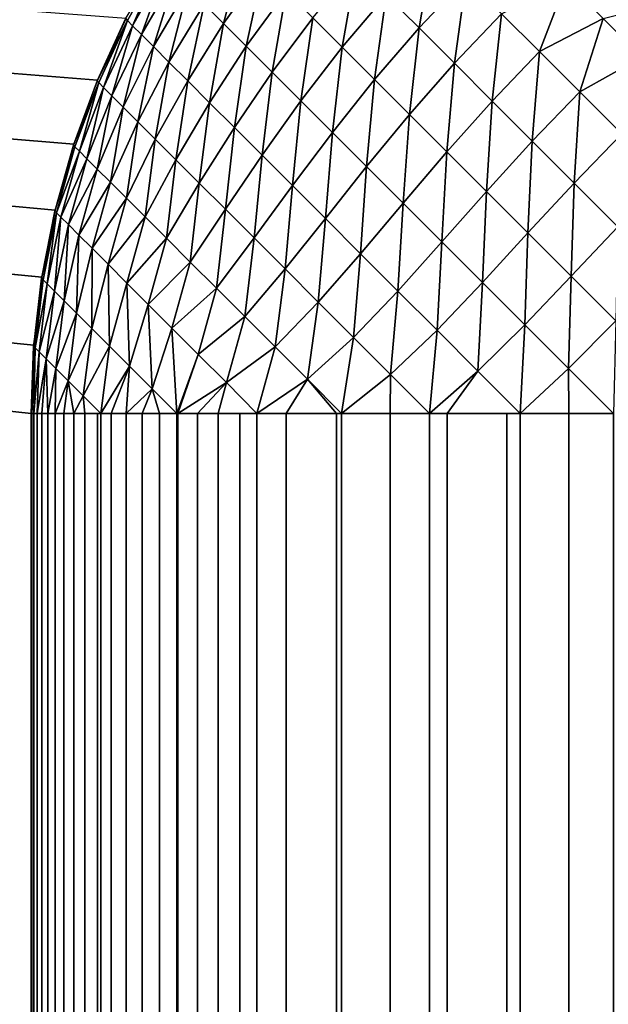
# Model space of a CAD drawing. Extents: x -226 to 226, y -900 to 900.
# Tile 597 of 656: x -43.53 to -41.98, y 875.14 to 877.74. Entities that reach past the tile are written whole.
import ezdxf

# ---------------------------------------------------------------- set-up
doc = ezdxf.new("R2010")
doc.units = 0
doc.header["$LTSCALE"] = 65.185185
for name, color, linetype in [('283', 7, 'CONTINUOUS'), ('292', 7, 'CONTINUOUS'), ('3', 7, 'CONTINUOUS'), ('309', 7, 'CONTINUOUS'), ('316', 7, 'CONTINUOUS'), ('34', 7, 'CONTINUOUS')]:
    doc.layers.add(name, color=color, linetype=linetype)

msp = doc.modelspace()

# ---------------------------------------------------------------- linework, layer by layer
at = {"layer": '283', "color": 7, "linetype": 'CONTINUOUS'}
for points in [[(-43.5, -876.7), (-43.5, 876.7), (-43.5, -876.7, -22.7), (-43.5, -876.7)], [(-43.5, -876.7, -22.7), (-43.5, 876.7), (-43.5, 0, -22.7), (-43.5, -876.7, -22.7)], [(-43.5, 0, -22.7), (-43.5, 876.7), (-43.5, 876.7, -22.7), (-43.5, 0, -22.7)]]:
    msp.add_3dface(points, dxfattribs=at)
at = {"layer": '292', "color": 7, "linetype": 'CONTINUOUS'}
for points in [[(-43.3249, 877.5802), (-43.2493, 877.7442), (-43.3249, 877.5802, -22.7), (-43.3249, 877.5802)], [(-43.3249, 877.5802, -22.7), (-43.2493, 877.7442), (-43.2504, 877.7421, -22.7), (-43.3249, 877.5802, -22.7)], [(-43.3874, 877.4107), (-43.3249, 877.5802), (-43.3874, 877.4107, -22.7), (-43.3874, 877.4107)], [(-43.3874, 877.4107, -22.7), (-43.3249, 877.5802), (-43.3259, 877.5778, -22.7), (-43.3874, 877.4107, -22.7)], [(-43.3259, 877.5778, -22.7), (-43.3249, 877.5802), (-43.3249, 877.5802, -22.7), (-43.3259, 877.5778, -22.7)], [(-43.4365, 877.2369), (-43.3874, 877.4107), (-43.4365, 877.2369, -22.7), (-43.4365, 877.2369)], [(-43.4365, 877.2369, -22.7), (-43.3874, 877.4107), (-43.3883, 877.4082, -22.7), (-43.4365, 877.2369, -22.7)], [(-43.3883, 877.4082, -22.7), (-43.3874, 877.4107), (-43.3874, 877.4107, -22.7), (-43.3883, 877.4082, -22.7)], [(-43.4717, 877.0598), (-43.4365, 877.2369), (-43.4717, 877.0598, -22.7), (-43.4717, 877.0598)], [(-43.4717, 877.0598, -22.7), (-43.4365, 877.2369), (-43.4371, 877.2341, -22.7), (-43.4717, 877.0598, -22.7)], [(-43.4371, 877.2341, -22.7), (-43.4365, 877.2369), (-43.4365, 877.2369, -22.7), (-43.4371, 877.2341, -22.7)], [(-43.4929, 876.8805), (-43.4717, 877.0598), (-43.4929, 876.8805, -22.7), (-43.4929, 876.8805)], [(-43.4929, 876.8805, -22.7), (-43.4717, 877.0598), (-43.4722, 877.0568, -22.7), (-43.4929, 876.8805, -22.7)], [(-43.4722, 877.0568, -22.7), (-43.4717, 877.0598), (-43.4717, 877.0598, -22.7), (-43.4722, 877.0568, -22.7)], [(-43.5, 876.7), (-43.4929, 876.8805), (-43.5, 876.7, -22.7), (-43.5, 876.7)], [(-43.5, 876.7, -22.7), (-43.4929, 876.8805), (-43.4932, 876.8772, -22.7), (-43.5, 876.7, -22.7)], [(-43.4932, 876.8772, -22.7), (-43.4929, 876.8805), (-43.4929, 876.8805, -22.7), (-43.4932, 876.8772, -22.7)]]:
    msp.add_3dface(points, dxfattribs=at)
at = {"layer": '3', "color": 7, "linetype": 'CONTINUOUS'}
for points in [[(-74.25, -880), (-74.25, 880), (-43.5, -876.7), (-74.25, -880)], [(-43.5, -876.7), (-74.25, 880), (-43.5, 876.7), (-43.5, -876.7)], [(-43.5, 876.7), (-74.25, 880), (-43.4929, 876.8805), (-43.5, 876.7)], [(-43.4929, 876.8805), (-74.25, 880), (-43.4717, 877.0598), (-43.4929, 876.8805)], [(-43.4717, 877.0598), (-74.25, 880), (-43.4365, 877.2369), (-43.4717, 877.0598)], [(-43.4365, 877.2369), (-74.25, 880), (-43.3874, 877.4107), (-43.4365, 877.2369)], [(-43.3874, 877.4107), (-74.25, 880), (-43.3249, 877.5802), (-43.3874, 877.4107)], [(-43.3249, 877.5802), (-74.25, 880), (-43.2493, 877.7442), (-43.3249, 877.5802)]]:
    msp.add_3dface(points, dxfattribs=at)
at = {"layer": '309', "color": 7, "linetype": 'CONTINUOUS'}
for points in [[(-43.4982, 876.7, -22.7903), (-43.4929, 876.7, -22.8805), (-43.5, 0, -22.7), (-43.4982, 876.7, -22.7903)], [(-43.5, 0, -22.7), (-43.5, 876.7, -22.7), (-43.4982, 876.7, -22.7903), (-43.5, 0, -22.7)], [(-43.4136, 876.7, -23.3243), (-43.4136, -876.7, -23.3243), (-43.5, 0, -22.7), (-43.4136, 876.7, -23.3243)], [(-43.4365, 876.7, -23.2369), (-43.4136, 876.7, -23.3243), (-43.5, 0, -22.7), (-43.4365, 876.7, -23.2369)], [(-43.4558, 876.7, -23.1487), (-43.4365, 876.7, -23.2369), (-43.5, 0, -22.7), (-43.4558, 876.7, -23.1487)], [(-43.4717, 876.7, -23.0598), (-43.4558, 876.7, -23.1487), (-43.5, 0, -22.7), (-43.4717, 876.7, -23.0598)], [(-43.4841, 876.7, -22.9703), (-43.4717, 876.7, -23.0598), (-43.5, 0, -22.7), (-43.4841, 876.7, -22.9703)], [(-43.4929, 876.7, -22.8805), (-43.4841, 876.7, -22.9703), (-43.5, 0, -22.7), (-43.4929, 876.7, -22.8805)], [(-43.4136, 876.7, -23.3243), (-43.3874, 876.7, -23.4107), (-43.4136, -876.7, -23.3243), (-43.4136, 876.7, -23.3243)], [(-43.4136, -876.7, -23.3243), (-43.3874, 876.7, -23.4107), (-43.3874, -876.7, -23.4107), (-43.4136, -876.7, -23.3243)], [(-43.3874, 876.7, -23.4107), (-43.3578, 876.7, -23.4961), (-43.3874, -876.7, -23.4107), (-43.3874, 876.7, -23.4107)], [(-43.3874, -876.7, -23.4107), (-43.3578, 876.7, -23.4961), (-43.3578, -876.7, -23.4961), (-43.3874, -876.7, -23.4107)], [(-43.3578, 876.7, -23.4961), (-43.3249, 876.7, -23.5802), (-43.3578, -876.7, -23.4961), (-43.3578, 876.7, -23.4961)], [(-43.3578, -876.7, -23.4961), (-43.3249, 876.7, -23.5802), (-43.3249, -876.7, -23.5802), (-43.3578, -876.7, -23.4961)], [(-43.3249, 876.7, -23.5802), (-43.3162, 876.7, -23.6009), (-43.3249, -876.7, -23.5802), (-43.3249, 876.7, -23.5802)], [(-43.3249, -876.7, -23.5802), (-43.3162, 876.7, -23.6009), (-43.3128, -876.7, -23.609), (-43.3249, -876.7, -23.5802)], [(-43.3162, 876.7, -23.6009), (-43.2887, 876.7, -23.6629), (-43.3128, -876.7, -23.609), (-43.3162, 876.7, -23.6009)], [(-43.3128, -876.7, -23.609), (-43.2887, 876.7, -23.6629), (-43.2887, -876.7, -23.6629), (-43.3128, -876.7, -23.609)], [(-43.2887, 876.7, -23.6629), (-43.2493, 876.7, -23.7442), (-43.2887, -876.7, -23.6629), (-43.2887, 876.7, -23.6629)], [(-43.2887, -876.7, -23.6629), (-43.2493, 876.7, -23.7442), (-43.2493, -876.7, -23.7442), (-43.2887, -876.7, -23.6629)], [(-43.2493, 876.7, -23.7442), (-43.2067, 876.7, -23.8238), (-43.2493, -876.7, -23.7442), (-43.2493, 876.7, -23.7442)], [(-43.2493, -876.7, -23.7442), (-43.2067, 876.7, -23.8238), (-43.2067, -876.7, -23.8238), (-43.2493, -876.7, -23.7442)], [(-43.2067, 876.7, -23.8238), (-43.1611, 876.7, -23.9017), (-43.2067, -876.7, -23.8238), (-43.2067, 876.7, -23.8238)], [(-43.2067, -876.7, -23.8238), (-43.1611, 876.7, -23.9017), (-43.1611, -876.7, -23.9017), (-43.2067, -876.7, -23.8238)], [(-43.1155, 876.7, -23.9732), (-43.1124, 876.7, -23.9778), (-43.1611, -876.7, -23.9017), (-43.1155, 876.7, -23.9732)], [(-43.1611, -876.7, -23.9017), (-43.1124, 876.7, -23.9778), (-43.1124, -876.7, -23.9778), (-43.1611, -876.7, -23.9017)], [(-43.1611, 876.7, -23.9017), (-43.1155, 876.7, -23.9732), (-43.1611, -876.7, -23.9017), (-43.1611, 876.7, -23.9017)], [(-43.1124, 876.7, -23.9778), (-43.0607, 876.7, -24.0519), (-43.1124, -876.7, -23.9778), (-43.1124, 876.7, -23.9778)], [(-43.1124, -876.7, -23.9778), (-43.0607, 876.7, -24.0519), (-43.0607, -876.7, -24.0519), (-43.1124, -876.7, -23.9778)], [(-43.0607, 876.7, -24.0519), (-43.0062, 876.7, -24.1239), (-43.0607, -876.7, -24.0519), (-43.0607, 876.7, -24.0519)], [(-43.0607, -876.7, -24.0519), (-43.0062, 876.7, -24.1239), (-43.0062, -876.7, -24.1239), (-43.0607, -876.7, -24.0519)], [(-43.0062, 876.7, -24.1239), (-42.9489, 876.7, -24.1937), (-43.0062, -876.7, -24.1239), (-43.0062, 876.7, -24.1239)], [(-43.0062, -876.7, -24.1239), (-42.9489, 876.7, -24.1937), (-42.9489, -876.7, -24.1937), (-43.0062, -876.7, -24.1239)], [(-42.9489, 876.7, -24.1937), (-42.9039, 876.7, -24.245), (-42.9489, -876.7, -24.1937), (-42.9489, 876.7, -24.1937)], [(-42.9489, -876.7, -24.1937), (-42.9039, 876.7, -24.245), (-42.9, -876.7, -24.2492), (-42.9489, -876.7, -24.1937)], [(-42.9039, 876.7, -24.245), (-42.8263, 876.7, -24.3263), (-42.9, -876.7, -24.2492), (-42.9039, 876.7, -24.245)], [(-42.9, -876.7, -24.2492), (-42.8263, 876.7, -24.3263), (-42.8263, -876.7, -24.3263), (-42.9, -876.7, -24.2492)], [(-42.8263, 876.7, -24.3263), (-42.6937, 876.7, -24.4489), (-42.8263, -876.7, -24.3263), (-42.8263, 876.7, -24.3263)], [(-42.8263, -876.7, -24.3263), (-42.6937, 876.7, -24.4489), (-42.6937, -876.7, -24.4489), (-42.8263, -876.7, -24.3263)], [(-42.6937, 876.7, -24.4489), (-42.6803, 876.7, -24.4603), (-42.6937, -876.7, -24.4489), (-42.6937, 876.7, -24.4489)], [(-42.6937, -876.7, -24.4489), (-42.6803, 876.7, -24.4603), (-42.6763, -876.7, -24.4637), (-42.6937, -876.7, -24.4489)], [(-42.6803, 876.7, -24.4603), (-42.5519, 876.7, -24.5607), (-42.6763, -876.7, -24.4637), (-42.6803, 876.7, -24.4603)], [(-42.6763, -876.7, -24.4637), (-42.5519, 876.7, -24.5607), (-42.5519, -876.7, -24.5607), (-42.6763, -876.7, -24.4637)], [(-42.5519, 876.7, -24.5607), (-42.4485, 876.7, -24.6316), (-42.5519, -876.7, -24.5607), (-42.5519, 876.7, -24.5607)], [(-42.5519, -876.7, -24.5607), (-42.4485, 876.7, -24.6316), (-42.4443, -876.7, -24.6344), (-42.5519, -876.7, -24.5607)], [(-42.4485, 876.7, -24.6316), (-42.4017, 876.7, -24.6611), (-42.4443, -876.7, -24.6344), (-42.4485, 876.7, -24.6316)], [(-42.4443, -876.7, -24.6344), (-42.4017, 876.7, -24.6611), (-42.4017, -876.7, -24.6611), (-42.4443, -876.7, -24.6344)], [(-42.4017, 876.7, -24.6611), (-42.2442, 876.7, -24.7493), (-42.4017, -876.7, -24.6611), (-42.4017, 876.7, -24.6611)], [(-42.4017, -876.7, -24.6611), (-42.2442, 876.7, -24.7493), (-42.2442, -876.7, -24.7493), (-42.4017, -876.7, -24.6611)], [(-42.2442, 876.7, -24.7493), (-42.2086, 876.7, -24.7671), (-42.2442, -876.7, -24.7493), (-42.2442, 876.7, -24.7493)], [(-42.2442, -876.7, -24.7493), (-42.2086, 876.7, -24.7671), (-42.2042, -876.7, -24.7692), (-42.2442, -876.7, -24.7493)], [(-42.2086, 876.7, -24.7671), (-42.0802, 876.7, -24.8249), (-42.2042, -876.7, -24.7692), (-42.2086, 876.7, -24.7671)], [(-42.2042, -876.7, -24.7692), (-42.0802, 876.7, -24.8249), (-42.0802, -876.7, -24.8249), (-42.2042, -876.7, -24.7692)], [(-42.0802, 876.7, -24.8249), (-41.9626, 876.7, -24.8699), (-42.0802, -876.7, -24.8249), (-42.0802, 876.7, -24.8249)], [(-42.0802, -876.7, -24.8249), (-41.9626, 876.7, -24.8699), (-41.9581, -876.7, -24.8715), (-42.0802, -876.7, -24.8249)]]:
    msp.add_3dface(points, dxfattribs=at)
at = {"layer": '316', "color": 7, "linetype": 'CONTINUOUS'}
for points in [[(-42.9919, 877.7296, -23.7094), (-43.0433, 877.781, -23.5507), (-42.9402, 877.9285, -23.5675), (-42.9919, 877.7296, -23.7094)], [(-42.8876, 877.876, -23.7292), (-42.9919, 877.7296, -23.7094), (-42.9402, 877.9285, -23.5675), (-42.8876, 877.876, -23.7292)], [(-42.4759, 877.7182, -24.3203), (-42.5622, 877.8045, -24.1881), (-42.4382, 877.9359, -24.1932), (-42.4759, 877.7182, -24.3203)], [(-42.3516, 877.8493, -24.3258), (-42.4759, 877.7182, -24.3203), (-42.4382, 877.9359, -24.1932), (-42.3516, 877.8493, -24.3258)], [(-43.2458, 877.7375, -22.8691), (-43.2504, 877.7421, -22.7), (-43.1574, 877.8951, -22.8744), (-43.2458, 877.7375, -22.8691)], [(-43.2319, 877.7236, -23.0371), (-43.2458, 877.7375, -22.8691), (-43.1574, 877.8951, -22.8744), (-43.2319, 877.7236, -23.0371)], [(-43.143, 877.8807, -23.0477), (-43.2319, 877.7236, -23.0371), (-43.1574, 877.8951, -22.8744), (-43.143, 877.8807, -23.0477)], [(-43.2089, 877.7006, -23.2032), (-43.2319, 877.7236, -23.0371), (-43.143, 877.8807, -23.0477), (-43.2089, 877.7006, -23.2032)], [(-43.119, 877.8567, -23.2189), (-43.2089, 877.7006, -23.2032), (-43.143, 877.8807, -23.0477), (-43.119, 877.8567, -23.2189)], [(-42.932, 877.6697, -23.8619), (-42.9919, 877.7296, -23.7094), (-42.8876, 877.876, -23.7292), (-42.932, 877.6697, -23.8619)], [(-42.8262, 877.8146, -23.8846), (-42.932, 877.6697, -23.8619), (-42.8876, 877.876, -23.7292), (-42.8262, 877.8146, -23.8846)], [(-42.6786, 877.667, -24.1726), (-42.7564, 877.7448, -24.0327), (-42.6409, 877.8832, -24.0468), (-42.6786, 877.667, -24.1726)], [(-42.5622, 877.8045, -24.1881), (-42.6786, 877.667, -24.1726), (-42.6409, 877.8832, -24.0468), (-42.5622, 877.8045, -24.1881)], [(-43.1769, 877.6686, -23.3662), (-43.2089, 877.7006, -23.2032), (-43.119, 877.8567, -23.2189), (-43.1769, 877.6686, -23.3662)], [(-43.0858, 877.8234, -23.3869), (-43.1769, 877.6686, -23.3662), (-43.119, 877.8567, -23.2189), (-43.0858, 877.8234, -23.3869)], [(-42.3826, 877.6248, -24.4425), (-42.4759, 877.7182, -24.3203), (-42.3516, 877.8493, -24.3258), (-42.3826, 877.6248, -24.4425)], [(-42.2579, 877.7556, -24.4484), (-42.3826, 877.6248, -24.4425), (-42.3516, 877.8493, -24.3258), (-42.2579, 877.7556, -24.4484)], [(-43.136, 877.6277, -23.5253), (-43.1769, 877.6686, -23.3662), (-43.0858, 877.8234, -23.3869), (-43.136, 877.6277, -23.5253)], [(-43.0433, 877.781, -23.5507), (-43.136, 877.6277, -23.5253), (-43.0858, 877.8234, -23.3869), (-43.0433, 877.781, -23.5507)], [(-42.1577, 877.6554, -24.5602), (-42.2579, 877.7556, -24.4484), (-42.087, 877.8401, -24.4898), (-42.1577, 877.6554, -24.5602)], [(-41.9898, 877.7429, -24.5917), (-42.1577, 877.6554, -24.5602), (-42.087, 877.8401, -24.4898), (-41.9898, 877.7429, -24.5917)], [(-42.8638, 877.6015, -24.0073), (-42.932, 877.6697, -23.8619), (-42.8262, 877.8146, -23.8846), (-42.8638, 877.6015, -24.0073)], [(-42.7564, 877.7448, -24.0327), (-42.8638, 877.6015, -24.0073), (-42.8262, 877.8146, -23.8846), (-42.7564, 877.7448, -24.0327)], [(-42.5934, 877.5817, -24.3035), (-42.6786, 877.667, -24.1726), (-42.5622, 877.8045, -24.1881), (-42.5934, 877.5817, -24.3035)], [(-42.4759, 877.7182, -24.3203), (-42.5934, 877.5817, -24.3035), (-42.5622, 877.8045, -24.1881), (-42.4759, 877.7182, -24.3203)], [(-43.0866, 877.5783, -23.6794), (-43.136, 877.6277, -23.5253), (-43.0433, 877.781, -23.5507), (-43.0866, 877.5783, -23.6794)], [(-42.9919, 877.7296, -23.7094), (-43.0866, 877.5783, -23.6794), (-43.0433, 877.781, -23.5507), (-42.9919, 877.7296, -23.7094)], [(-41.8875, 877.6407, -24.683), (-41.9898, 877.7429, -24.5917), (-41.7873, 877.7944, -24.6358), (-41.8875, 877.6407, -24.683)], [(-42.7878, 877.5255, -24.1448), (-42.8638, 877.6015, -24.0073), (-42.7564, 877.7448, -24.0327), (-42.7878, 877.5255, -24.1448)], [(-42.6786, 877.667, -24.1726), (-42.7878, 877.5255, -24.1448), (-42.7564, 877.7448, -24.0327), (-42.6786, 877.667, -24.1726)], [(-42.2827, 877.525, -24.5539), (-42.3826, 877.6248, -24.4425), (-42.2579, 877.7556, -24.4484), (-42.2827, 877.525, -24.5539)], [(-42.1577, 877.6554, -24.5602), (-42.2827, 877.525, -24.5539), (-42.2579, 877.7556, -24.4484), (-42.1577, 877.6554, -24.5602)], [(-42.0516, 877.5493, -24.6605), (-42.1577, 877.6554, -24.5602), (-41.9898, 877.7429, -24.5917), (-42.0516, 877.5493, -24.6605)], [(-41.8875, 877.6407, -24.683), (-42.0516, 877.5493, -24.6605), (-41.9898, 877.7429, -24.5917), (-41.8875, 877.6407, -24.683)], [(-43.3259, 877.5778, -22.7), (-43.3249, 877.5802, -22.7), (-43.2458, 877.7375, -22.8691), (-43.3259, 877.5778, -22.7)], [(-43.3215, 877.5735, -22.8615), (-43.3259, 877.5778, -22.7), (-43.2458, 877.7375, -22.8691), (-43.3215, 877.5735, -22.8615)], [(-43.3249, 877.5802, -22.7), (-43.2504, 877.7421, -22.7), (-43.2458, 877.7375, -22.8691), (-43.3249, 877.5802, -22.7)], [(-43.3085, 877.5605, -23.0221), (-43.3215, 877.5735, -22.8615), (-43.2458, 877.7375, -22.8691), (-43.3085, 877.5605, -23.0221)], [(-43.2319, 877.7236, -23.0371), (-43.3085, 877.5605, -23.0221), (-43.2458, 877.7375, -22.8691), (-43.2319, 877.7236, -23.0371)], [(-43.2869, 877.5388, -23.1808), (-43.3085, 877.5605, -23.0221), (-43.2319, 877.7236, -23.0371), (-43.2869, 877.5388, -23.1808)], [(-43.2089, 877.7006, -23.2032), (-43.2869, 877.5388, -23.1808), (-43.2319, 877.7236, -23.0371), (-43.2089, 877.7006, -23.2032)], [(-43.0289, 877.5206, -23.8276), (-43.0866, 877.5783, -23.6794), (-42.9919, 877.7296, -23.7094), (-43.0289, 877.5206, -23.8276)], [(-42.932, 877.6697, -23.8619), (-43.0289, 877.5206, -23.8276), (-42.9919, 877.7296, -23.7094), (-42.932, 877.6697, -23.8619)], [(-42.5011, 877.4895, -24.4245), (-42.5934, 877.5817, -24.3035), (-42.4759, 877.7182, -24.3203), (-42.5011, 877.4895, -24.4245)], [(-42.3826, 877.6248, -24.4425), (-42.5011, 877.4895, -24.4245), (-42.4759, 877.7182, -24.3203), (-42.3826, 877.6248, -24.4425)], [(-43.2568, 877.5088, -23.3368), (-43.2869, 877.5388, -23.1808), (-43.2089, 877.7006, -23.2032), (-43.2568, 877.5088, -23.3368)], [(-43.1769, 877.6686, -23.3662), (-43.2568, 877.5088, -23.3368), (-43.2089, 877.7006, -23.2032), (-43.1769, 877.6686, -23.3662)], [(-43.2184, 877.4704, -23.489), (-43.2568, 877.5088, -23.3368), (-43.1769, 877.6686, -23.3662), (-43.2184, 877.4704, -23.489)], [(-43.136, 877.6277, -23.5253), (-43.2184, 877.4704, -23.489), (-43.1769, 877.6686, -23.3662), (-43.136, 877.6277, -23.5253)], [(-42.9633, 877.455, -23.9691), (-43.0289, 877.5206, -23.8276), (-42.932, 877.6697, -23.8619), (-42.9633, 877.455, -23.9691)], [(-42.8638, 877.6015, -24.0073), (-42.9633, 877.455, -23.9691), (-42.932, 877.6697, -23.8619), (-42.8638, 877.6015, -24.0073)], [(-42.7044, 877.4421, -24.2735), (-42.7878, 877.5255, -24.1448), (-42.6786, 877.667, -24.1726), (-42.7044, 877.4421, -24.2735)], [(-42.5934, 877.5817, -24.3035), (-42.7044, 877.4421, -24.2735), (-42.6786, 877.667, -24.1726), (-42.5934, 877.5817, -24.3035)], [(-42.177, 877.4193, -24.654), (-42.2827, 877.525, -24.5539), (-42.1577, 877.6554, -24.5602), (-42.177, 877.4193, -24.654)], [(-42.0516, 877.5493, -24.6605), (-42.177, 877.4193, -24.654), (-42.1577, 877.6554, -24.5602), (-42.0516, 877.5493, -24.6605)], [(-41.9402, 877.4379, -24.7488), (-42.0516, 877.5493, -24.6605), (-41.8875, 877.6407, -24.683), (-41.9402, 877.4379, -24.7488)], [(-43.172, 877.4239, -23.6367), (-43.2184, 877.4704, -23.489), (-43.136, 877.6277, -23.5253), (-43.172, 877.4239, -23.6367)], [(-43.0866, 877.5783, -23.6794), (-43.172, 877.4239, -23.6367), (-43.136, 877.6277, -23.5253), (-43.0866, 877.5783, -23.6794)], [(-42.4024, 877.3908, -24.5349), (-42.5011, 877.4895, -24.4245), (-42.3826, 877.6248, -24.4425), (-42.4024, 877.3908, -24.5349)], [(-42.2827, 877.525, -24.5539), (-42.4024, 877.3908, -24.5349), (-42.3826, 877.6248, -24.4425), (-42.2827, 877.525, -24.5539)], [(-42.8902, 877.3819, -24.103), (-42.9633, 877.455, -23.9691), (-42.8638, 877.6015, -24.0073), (-42.8902, 877.3819, -24.103)], [(-42.7878, 877.5255, -24.1448), (-42.8902, 877.3819, -24.103), (-42.8638, 877.6015, -24.0073), (-42.7878, 877.5255, -24.1448)], [(-43.3883, 877.4082, -22.7), (-43.3874, 877.4107, -22.7), (-43.3215, 877.5735, -22.8615), (-43.3883, 877.4082, -22.7)], [(-43.3843, 877.4042, -22.8512), (-43.3883, 877.4082, -22.7), (-43.3215, 877.5735, -22.8615), (-43.3843, 877.4042, -22.8512)], [(-43.3874, 877.4107, -22.7), (-43.3259, 877.5778, -22.7), (-43.3215, 877.5735, -22.8615), (-43.3874, 877.4107, -22.7)], [(-43.3725, 877.3924, -23.0015), (-43.3843, 877.4042, -22.8512), (-43.3215, 877.5735, -22.8615), (-43.3725, 877.3924, -23.0015)], [(-43.3085, 877.5605, -23.0221), (-43.3725, 877.3924, -23.0015), (-43.3215, 877.5735, -22.8615), (-43.3085, 877.5605, -23.0221)], [(-43.1177, 877.3696, -23.7789), (-43.172, 877.4239, -23.6367), (-43.0866, 877.5783, -23.6794), (-43.1177, 877.3696, -23.7789)], [(-43.0289, 877.5206, -23.8276), (-43.1177, 877.3696, -23.7789), (-43.0866, 877.5783, -23.6794), (-43.0289, 877.5206, -23.8276)], [(-42.6143, 877.352, -24.3926), (-42.7044, 877.4421, -24.2735), (-42.5934, 877.5817, -24.3035), (-42.6143, 877.352, -24.3926)], [(-42.5011, 877.4895, -24.4245), (-42.6143, 877.352, -24.3926), (-42.5934, 877.5817, -24.3035), (-42.5011, 877.4895, -24.4245)], [(-43.3529, 877.3727, -23.1502), (-43.3725, 877.3924, -23.0015), (-43.3085, 877.5605, -23.0221), (-43.3529, 877.3727, -23.1502)], [(-43.2869, 877.5388, -23.1808), (-43.3529, 877.3727, -23.1502), (-43.3085, 877.5605, -23.0221), (-43.2869, 877.5388, -23.1808)], [(-43.3255, 877.3454, -23.2964), (-43.3529, 877.3727, -23.1502), (-43.2869, 877.5388, -23.1808), (-43.3255, 877.3454, -23.2964)], [(-43.2568, 877.5088, -23.3368), (-43.3255, 877.3454, -23.2964), (-43.2869, 877.5388, -23.1808), (-43.2568, 877.5088, -23.3368)], [(-42.0661, 877.3084, -24.742), (-42.177, 877.4193, -24.654), (-42.0516, 877.5493, -24.6605), (-42.0661, 877.3084, -24.742)], [(-41.9402, 877.4379, -24.7488), (-42.0661, 877.3084, -24.742), (-42.0516, 877.5493, -24.6605), (-41.9402, 877.4379, -24.7488)], [(-43.0559, 877.3079, -23.9149), (-43.1177, 877.3696, -23.7789), (-43.0289, 877.5206, -23.8276), (-43.0559, 877.3079, -23.9149)], [(-42.9633, 877.455, -23.9691), (-43.0559, 877.3079, -23.9149), (-43.0289, 877.5206, -23.8276), (-42.9633, 877.455, -23.9691)], [(-42.8099, 877.3016, -24.2285), (-42.8902, 877.3819, -24.103), (-42.7878, 877.5255, -24.1448), (-42.8099, 877.3016, -24.2285)], [(-42.7044, 877.4421, -24.2735), (-42.8099, 877.3016, -24.2285), (-42.7878, 877.5255, -24.1448), (-42.7044, 877.4421, -24.2735)], [(-42.2979, 877.2863, -24.6341), (-42.4024, 877.3908, -24.5349), (-42.2827, 877.525, -24.5539), (-42.2979, 877.2863, -24.6341)], [(-42.177, 877.4193, -24.654), (-42.2979, 877.2863, -24.6341), (-42.2827, 877.525, -24.5539), (-42.177, 877.4193, -24.654)], [(-43.2906, 877.3105, -23.4394), (-43.3255, 877.3454, -23.2964), (-43.2568, 877.5088, -23.3368), (-43.2906, 877.3105, -23.4394)], [(-43.2184, 877.4704, -23.489), (-43.2906, 877.3105, -23.4394), (-43.2568, 877.5088, -23.3368), (-43.2184, 877.4704, -23.489)], [(-42.5178, 877.2555, -24.5014), (-42.6143, 877.352, -24.3926), (-42.5011, 877.4895, -24.4245), (-42.5178, 877.2555, -24.5014)], [(-42.4024, 877.3908, -24.5349), (-42.5178, 877.2555, -24.5014), (-42.5011, 877.4895, -24.4245), (-42.4024, 877.3908, -24.5349)], [(-43.2483, 877.2682, -23.5783), (-43.2906, 877.3105, -23.4394), (-43.2184, 877.4704, -23.489), (-43.2483, 877.2682, -23.5783)], [(-43.172, 877.4239, -23.6367), (-43.2483, 877.2682, -23.5783), (-43.2184, 877.4704, -23.489), (-43.172, 877.4239, -23.6367)], [(-42.987, 877.239, -24.0439), (-43.0559, 877.3079, -23.9149), (-42.9633, 877.455, -23.9691), (-42.987, 877.239, -24.0439)], [(-42.8902, 877.3819, -24.103), (-42.987, 877.239, -24.0439), (-42.9633, 877.455, -23.9691), (-42.8902, 877.3819, -24.103)], [(-42.723, 877.2147, -24.3448), (-42.8099, 877.3016, -24.2285), (-42.7044, 877.4421, -24.2735), (-42.723, 877.2147, -24.3448)], [(-42.6143, 877.352, -24.3926), (-42.723, 877.2147, -24.3448), (-42.7044, 877.4421, -24.2735), (-42.6143, 877.352, -24.3926)], [(-41.9506, 877.1929, -24.8175), (-42.0661, 877.3084, -24.742), (-41.9402, 877.4379, -24.7488), (-41.9506, 877.1929, -24.8175)], [(-43.4365, 877.2369, -22.7), (-43.3883, 877.4082, -22.7), (-43.3843, 877.4042, -22.8512), (-43.4365, 877.2369, -22.7)], [(-43.1989, 877.2188, -23.7125), (-43.2483, 877.2682, -23.5783), (-43.172, 877.4239, -23.6367), (-43.1989, 877.2188, -23.7125)], [(-43.1177, 877.3696, -23.7789), (-43.1989, 877.2188, -23.7125), (-43.172, 877.4239, -23.6367), (-43.1177, 877.3696, -23.7789)], [(-42.1882, 877.1766, -24.7214), (-42.2979, 877.2863, -24.6341), (-42.177, 877.4193, -24.654), (-42.1882, 877.1766, -24.7214)], [(-42.0661, 877.3084, -24.742), (-42.1882, 877.1766, -24.7214), (-42.177, 877.4193, -24.654), (-42.0661, 877.3084, -24.742)], [(-43.4371, 877.2341, -22.7), (-43.4365, 877.2369, -22.7), (-43.3843, 877.4042, -22.8512), (-43.4371, 877.2341, -22.7)], [(-43.4332, 877.2301, -22.8481), (-43.4371, 877.2341, -22.7), (-43.3843, 877.4042, -22.8512), (-43.4332, 877.2301, -22.8481)], [(-43.3725, 877.3924, -23.0015), (-43.4332, 877.2301, -22.8481), (-43.3843, 877.4042, -22.8512), (-43.3725, 877.3924, -23.0015)], [(-43.4213, 877.2183, -22.9954), (-43.4332, 877.2301, -22.8481), (-43.3725, 877.3924, -23.0015), (-43.4213, 877.2183, -22.9954)], [(-43.3529, 877.3727, -23.1502), (-43.4213, 877.2183, -22.9954), (-43.3725, 877.3924, -23.0015), (-43.3529, 877.3727, -23.1502)], [(-42.9114, 877.1633, -24.1651), (-42.987, 877.239, -24.0439), (-42.8902, 877.3819, -24.103), (-42.9114, 877.1633, -24.1651)], [(-42.8099, 877.3016, -24.2285), (-42.9114, 877.1633, -24.1651), (-42.8902, 877.3819, -24.103), (-42.8099, 877.3016, -24.2285)], [(-42.4156, 877.1533, -24.5992), (-42.5178, 877.2555, -24.5014), (-42.4024, 877.3908, -24.5349), (-42.4156, 877.1533, -24.5992)], [(-42.2979, 877.2863, -24.6341), (-42.4156, 877.1533, -24.5992), (-42.4024, 877.3908, -24.5349), (-42.2979, 877.2863, -24.6341)], [(-43.4016, 877.1986, -23.141), (-43.4213, 877.2183, -22.9954), (-43.3529, 877.3727, -23.1502), (-43.4016, 877.1986, -23.141)], [(-43.3255, 877.3454, -23.2964), (-43.4016, 877.1986, -23.141), (-43.3529, 877.3727, -23.1502), (-43.3255, 877.3454, -23.2964)], [(-43.1427, 877.1626, -23.8411), (-43.1989, 877.2188, -23.7125), (-43.1177, 877.3696, -23.7789), (-43.1427, 877.1626, -23.8411)], [(-43.0559, 877.3079, -23.9149), (-43.1427, 877.1626, -23.8411), (-43.1177, 877.3696, -23.7789), (-43.0559, 877.3079, -23.9149)], [(-43.3741, 877.1711, -23.2841), (-43.4016, 877.1986, -23.141), (-43.3255, 877.3454, -23.2964), (-43.3741, 877.1711, -23.2841)], [(-43.2906, 877.3105, -23.4394), (-43.3741, 877.1711, -23.2841), (-43.3255, 877.3454, -23.2964), (-43.2906, 877.3105, -23.4394)], [(-42.63, 877.1217, -24.4513), (-42.723, 877.2147, -24.3448), (-42.6143, 877.352, -24.3926), (-42.63, 877.1217, -24.4513)], [(-42.5178, 877.2555, -24.5014), (-42.63, 877.1217, -24.4513), (-42.6143, 877.352, -24.3926), (-42.5178, 877.2555, -24.5014)], [(-43.3391, 877.1361, -23.4238), (-43.3741, 877.1711, -23.2841), (-43.2906, 877.3105, -23.4394), (-43.3391, 877.1361, -23.4238)], [(-43.2483, 877.2682, -23.5783), (-43.3391, 877.1361, -23.4238), (-43.2906, 877.3105, -23.4394), (-43.2483, 877.2682, -23.5783)], [(-43.0798, 877.0997, -23.9635), (-43.1427, 877.1626, -23.8411), (-43.0559, 877.3079, -23.9149), (-43.0798, 877.0997, -23.9635)], [(-42.987, 877.239, -24.0439), (-43.0798, 877.0997, -23.9635), (-43.0559, 877.3079, -23.9149), (-42.987, 877.239, -24.0439)], [(-42.8295, 877.0814, -24.2778), (-42.9114, 877.1633, -24.1651), (-42.8099, 877.3016, -24.2285), (-42.8295, 877.0814, -24.2778)], [(-42.723, 877.2147, -24.3448), (-42.8295, 877.0814, -24.2778), (-42.8099, 877.3016, -24.2285), (-42.723, 877.2147, -24.3448)], [(-42.0741, 877.0625, -24.7963), (-42.1882, 877.1766, -24.7214), (-42.0661, 877.3084, -24.742), (-42.0741, 877.0625, -24.7963)], [(-41.9506, 877.1929, -24.8175), (-42.0741, 877.0625, -24.7963), (-42.0661, 877.3084, -24.742), (-41.9506, 877.1929, -24.8175)], [(-42.3083, 877.046, -24.6854), (-42.4156, 877.1533, -24.5992), (-42.2979, 877.2863, -24.6341), (-42.3083, 877.046, -24.6854)], [(-42.1882, 877.1766, -24.7214), (-42.3083, 877.046, -24.6854), (-42.2979, 877.2863, -24.6341), (-42.1882, 877.1766, -24.7214)], [(-43.2968, 877.0938, -23.5594), (-43.3391, 877.1361, -23.4238), (-43.2483, 877.2682, -23.5783), (-43.2968, 877.0938, -23.5594)], [(-43.1989, 877.2188, -23.7125), (-43.2968, 877.0938, -23.5594), (-43.2483, 877.2682, -23.5783), (-43.1989, 877.2188, -23.7125)], [(-42.5315, 877.0232, -24.5473), (-42.63, 877.1217, -24.4513), (-42.5178, 877.2555, -24.5014), (-42.5315, 877.0232, -24.5473)], [(-42.4156, 877.1533, -24.5992), (-42.5315, 877.0232, -24.5473), (-42.5178, 877.2555, -24.5014), (-42.4156, 877.1533, -24.5992)], [(-43.4722, 877.0568, -22.7), (-43.4717, 877.0598, -22.7), (-43.4332, 877.2301, -22.8481), (-43.4722, 877.0568, -22.7)], [(-43.4684, 877.053, -22.8401), (-43.4722, 877.0568, -22.7), (-43.4332, 877.2301, -22.8481), (-43.4684, 877.053, -22.8401)], [(-43.4717, 877.0598, -22.7), (-43.4371, 877.2341, -22.7), (-43.4332, 877.2301, -22.8481), (-43.4717, 877.0598, -22.7)], [(-43.4572, 877.0418, -22.9794), (-43.4684, 877.053, -22.8401), (-43.4332, 877.2301, -22.8481), (-43.4572, 877.0418, -22.9794)], [(-43.4213, 877.2183, -22.9954), (-43.4572, 877.0418, -22.9794), (-43.4332, 877.2301, -22.8481), (-43.4213, 877.2183, -22.9954)], [(-43.0108, 877.0307, -24.079), (-43.0798, 877.0997, -23.9635), (-42.987, 877.239, -24.0439), (-43.0108, 877.0307, -24.079)], [(-42.9114, 877.1633, -24.1651), (-43.0108, 877.0307, -24.079), (-42.987, 877.239, -24.0439), (-42.9114, 877.1633, -24.1651)], [(-43.4386, 877.0232, -23.1172), (-43.4572, 877.0418, -22.9794), (-43.4213, 877.2183, -22.9954), (-43.4386, 877.0232, -23.1172)], [(-43.4016, 877.1986, -23.141), (-43.4386, 877.0232, -23.1172), (-43.4213, 877.2183, -22.9954), (-43.4016, 877.1986, -23.141)], [(-43.4128, 876.9974, -23.2525), (-43.4386, 877.0232, -23.1172), (-43.4016, 877.1986, -23.141), (-43.4128, 876.9974, -23.2525)], [(-43.3741, 877.1711, -23.2841), (-43.4128, 876.9974, -23.2525), (-43.4016, 877.1986, -23.141), (-43.3741, 877.1711, -23.2841)], [(-43.2473, 877.0443, -23.6901), (-43.2968, 877.0938, -23.5594), (-43.1989, 877.2188, -23.7125), (-43.2473, 877.0443, -23.6901)], [(-43.1427, 877.1626, -23.8411), (-43.2473, 877.0443, -23.6901), (-43.1989, 877.2188, -23.7125), (-43.1427, 877.1626, -23.8411)], [(-42.7417, 876.9937, -24.3813), (-42.8295, 877.0814, -24.2778), (-42.723, 877.2147, -24.3448), (-42.7417, 876.9937, -24.3813)], [(-42.63, 877.1217, -24.4513), (-42.7417, 876.9937, -24.3813), (-42.723, 877.2147, -24.3448), (-42.63, 877.1217, -24.4513)], [(-43.3797, 876.9643, -23.3847), (-43.4128, 876.9974, -23.2525), (-43.3741, 877.1711, -23.2841), (-43.3797, 876.9643, -23.3847)], [(-43.3391, 877.1361, -23.4238), (-43.3797, 876.9643, -23.3847), (-43.3741, 877.1711, -23.2841), (-43.3391, 877.1361, -23.4238)], [(-42.1966, 876.9343, -24.7596), (-42.3083, 877.046, -24.6854), (-42.1882, 877.1766, -24.7214), (-42.1966, 876.9343, -24.7596)], [(-42.0741, 877.0625, -24.7963), (-42.1966, 876.9343, -24.7596), (-42.1882, 877.1766, -24.7214), (-42.0741, 877.0625, -24.7963)], [(-41.9561, 876.9445, -24.8584), (-42.0741, 877.0625, -24.7963), (-41.9506, 877.1929, -24.8175), (-41.9561, 876.9445, -24.8584)], [(-43.1909, 876.9879, -23.8151), (-43.2473, 877.0443, -23.6901), (-43.1427, 877.1626, -23.8411), (-43.1909, 876.9879, -23.8151)], [(-43.0798, 877.0997, -23.9635), (-43.1909, 876.9879, -23.8151), (-43.1427, 877.1626, -23.8411), (-43.0798, 877.0997, -23.9635)], [(-42.9359, 876.9558, -24.187), (-43.0108, 877.0307, -24.079), (-42.9114, 877.1633, -24.1651), (-42.9359, 876.9558, -24.187)], [(-42.8295, 877.0814, -24.2778), (-42.9359, 876.9558, -24.187), (-42.9114, 877.1633, -24.1651), (-42.8295, 877.0814, -24.2778)], [(-42.428, 876.9197, -24.6323), (-42.5315, 877.0232, -24.5473), (-42.4156, 877.1533, -24.5992), (-42.428, 876.9197, -24.6323)], [(-42.3083, 877.046, -24.6854), (-42.428, 876.9197, -24.6323), (-42.4156, 877.1533, -24.5992), (-42.3083, 877.046, -24.6854)], [(-43.3398, 876.9244, -23.513), (-43.3797, 876.9643, -23.3847), (-43.3391, 877.1361, -23.4238), (-43.3398, 876.9244, -23.513)], [(-43.2968, 877.0938, -23.5594), (-43.3398, 876.9244, -23.513), (-43.3391, 877.1361, -23.4238), (-43.2968, 877.0938, -23.5594)], [(-42.6486, 876.9006, -24.4752), (-42.7417, 876.9937, -24.3813), (-42.63, 877.1217, -24.4513), (-42.6486, 876.9006, -24.4752)], [(-42.5315, 877.0232, -24.5473), (-42.6486, 876.9006, -24.4752), (-42.63, 877.1217, -24.4513), (-42.5315, 877.0232, -24.5473)], [(-43.2931, 876.8777, -23.6367), (-43.3398, 876.9244, -23.513), (-43.2968, 877.0938, -23.5594), (-43.2931, 876.8777, -23.6367)], [(-43.2473, 877.0443, -23.6901), (-43.2931, 876.8777, -23.6367), (-43.2968, 877.0938, -23.5594), (-43.2473, 877.0443, -23.6901)], [(-43.1281, 876.925, -23.9337), (-43.1909, 876.9879, -23.8151), (-43.0798, 877.0997, -23.9635), (-43.1281, 876.925, -23.9337)], [(-43.0108, 877.0307, -24.079), (-43.1281, 876.925, -23.9337), (-43.0798, 877.0997, -23.9635), (-43.0108, 877.0307, -24.079)], [(-42.8556, 876.8755, -24.2869), (-42.9359, 876.9558, -24.187), (-42.8295, 877.0814, -24.2778), (-42.8556, 876.8755, -24.2869)], [(-42.7417, 876.9937, -24.3813), (-42.8556, 876.8755, -24.2869), (-42.8295, 877.0814, -24.2778), (-42.7417, 876.9937, -24.3813)], [(-43.4932, 876.8772, -22.7), (-43.4929, 876.8805, -22.7), (-43.4684, 877.053, -22.8401), (-43.4932, 876.8772, -22.7)], [(-43.4895, 876.8735, -22.8351), (-43.4932, 876.8772, -22.7), (-43.4684, 877.053, -22.8401), (-43.4895, 876.8735, -22.8351)], [(-43.4929, 876.8805, -22.7), (-43.4722, 877.0568, -22.7), (-43.4684, 877.053, -22.8401), (-43.4929, 876.8805, -22.7)], [(-43.4572, 877.0418, -22.9794), (-43.4895, 876.8735, -22.8351), (-43.4684, 877.053, -22.8401), (-43.4572, 877.0418, -22.9794)], [(-43.4784, 876.8624, -22.9693), (-43.4895, 876.8735, -22.8351), (-43.4572, 877.0418, -22.9794), (-43.4784, 876.8624, -22.9693)], [(-43.4386, 877.0232, -23.1172), (-43.4784, 876.8624, -22.9693), (-43.4572, 877.0418, -22.9794), (-43.4386, 877.0232, -23.1172)], [(-43.2399, 876.8245, -23.7551), (-43.2931, 876.8777, -23.6367), (-43.2473, 877.0443, -23.6901), (-43.2399, 876.8245, -23.7551)], [(-43.1909, 876.9879, -23.8151), (-43.2399, 876.8245, -23.7551), (-43.2473, 877.0443, -23.6901), (-43.1909, 876.9879, -23.8151)], [(-42.3202, 876.8119, -24.7056), (-42.428, 876.9197, -24.6323), (-42.3083, 877.046, -24.6854), (-42.3202, 876.8119, -24.7056)], [(-42.1966, 876.9343, -24.7596), (-42.3202, 876.8119, -24.7056), (-42.3083, 877.046, -24.6854), (-42.1966, 876.9343, -24.7596)], [(-42.0812, 876.8189, -24.8212), (-42.1966, 876.9343, -24.7596), (-42.0741, 877.0625, -24.7963), (-42.0812, 876.8189, -24.8212)], [(-41.9561, 876.9445, -24.8584), (-42.0812, 876.8189, -24.8212), (-42.0741, 877.0625, -24.7963), (-41.9561, 876.9445, -24.8584)], [(-43.46, 876.8441, -23.102), (-43.4784, 876.8624, -22.9693), (-43.4386, 877.0232, -23.1172), (-43.46, 876.8441, -23.102)], [(-43.4128, 876.9974, -23.2525), (-43.46, 876.8441, -23.102), (-43.4386, 877.0232, -23.1172), (-43.4128, 876.9974, -23.2525)], [(-43.059, 876.856, -24.0452), (-43.1281, 876.925, -23.9337), (-43.0108, 877.0307, -24.079), (-43.059, 876.856, -24.0452)], [(-42.9359, 876.9558, -24.187), (-43.059, 876.856, -24.0452), (-43.0108, 877.0307, -24.079), (-42.9359, 876.9558, -24.187)], [(-42.5508, 876.8027, -24.5587), (-42.6486, 876.9006, -24.4752), (-42.5315, 877.0232, -24.5473), (-42.5508, 876.8027, -24.5587)], [(-42.428, 876.9197, -24.6323), (-42.5508, 876.8027, -24.5587), (-42.5315, 877.0232, -24.5473), (-42.428, 876.9197, -24.6323)], [(-43.4344, 876.8185, -23.2322), (-43.46, 876.8441, -23.102), (-43.4128, 876.9974, -23.2525), (-43.4344, 876.8185, -23.2322)], [(-43.3797, 876.9643, -23.3847), (-43.4344, 876.8185, -23.2322), (-43.4128, 876.9974, -23.2525), (-43.3797, 876.9643, -23.3847)], [(-42.7703, 876.7902, -24.3781), (-42.8556, 876.8755, -24.2869), (-42.7417, 876.9937, -24.3813), (-42.7703, 876.7902, -24.3781)], [(-42.6486, 876.9006, -24.4752), (-42.7703, 876.7902, -24.3781), (-42.7417, 876.9937, -24.3813), (-42.6486, 876.9006, -24.4752)], [(-43.4018, 876.7859, -23.3593), (-43.4344, 876.8185, -23.2322), (-43.3797, 876.9643, -23.3847), (-43.4018, 876.7859, -23.3593)], [(-43.3398, 876.9244, -23.513), (-43.4018, 876.7859, -23.3593), (-43.3797, 876.9643, -23.3847), (-43.3398, 876.9244, -23.513)], [(-43.1806, 876.7652, -23.8675), (-43.2399, 876.8245, -23.7551), (-43.1909, 876.9879, -23.8151), (-43.1806, 876.7652, -23.8675)], [(-43.1281, 876.925, -23.9337), (-43.1806, 876.7652, -23.8675), (-43.1909, 876.9879, -23.8151), (-43.1281, 876.925, -23.9337)], [(-42.9842, 876.7812, -24.1491), (-43.059, 876.856, -24.0452), (-42.9359, 876.9558, -24.187), (-42.9842, 876.7812, -24.1491)], [(-42.8556, 876.8755, -24.2869), (-42.9842, 876.7812, -24.1491), (-42.9359, 876.9558, -24.187), (-42.8556, 876.8755, -24.2869)], [(-41.9626, 876.7, -24.8699), (-42.0812, 876.8189, -24.8212), (-41.9561, 876.9445, -24.8584), (-41.9626, 876.7, -24.8699)], [(-43.3623, 876.7464, -23.4824), (-43.4018, 876.7859, -23.3593), (-43.3398, 876.9244, -23.513), (-43.3623, 876.7464, -23.4824)], [(-43.2931, 876.8777, -23.6367), (-43.3623, 876.7464, -23.4824), (-43.3398, 876.9244, -23.513), (-43.2931, 876.8777, -23.6367)], [(-43.1155, 876.7, -23.9732), (-43.1806, 876.7652, -23.8675), (-43.1281, 876.925, -23.9337), (-43.1155, 876.7, -23.9732)], [(-43.059, 876.856, -24.0452), (-43.1155, 876.7, -23.9732), (-43.1281, 876.925, -23.9337), (-43.059, 876.856, -24.0452)], [(-42.4485, 876.7, -24.6316), (-42.5508, 876.8027, -24.5587), (-42.428, 876.9197, -24.6323), (-42.4485, 876.7, -24.6316)], [(-42.3202, 876.8119, -24.7056), (-42.4485, 876.7, -24.6316), (-42.428, 876.9197, -24.6323), (-42.3202, 876.8119, -24.7056)], [(-42.2086, 876.7, -24.7671), (-42.3202, 876.8119, -24.7056), (-42.1966, 876.9343, -24.7596), (-42.2086, 876.7, -24.7671)], [(-42.0812, 876.8189, -24.8212), (-42.2086, 876.7, -24.7671), (-42.1966, 876.9343, -24.7596), (-42.0812, 876.8189, -24.8212)], [(-42.6803, 876.7, -24.4603), (-42.7703, 876.7902, -24.3781), (-42.6486, 876.9006, -24.4752), (-42.6803, 876.7, -24.4603)], [(-42.5508, 876.8027, -24.5587), (-42.6803, 876.7, -24.4603), (-42.6486, 876.9006, -24.4752), (-42.5508, 876.8027, -24.5587)], [(-43.5, 876.7, -22.7), (-43.4932, 876.8772, -22.7), (-43.4895, 876.8735, -22.8351), (-43.5, 876.7, -22.7)], [(-43.4982, 876.7, -22.7903), (-43.5, 876.7, -22.7), (-43.4895, 876.8735, -22.8351), (-43.4982, 876.7, -22.7903)], [(-43.4929, 876.7, -22.8805), (-43.4982, 876.7, -22.7903), (-43.4895, 876.8735, -22.8351), (-43.4929, 876.7, -22.8805)], [(-43.4784, 876.8624, -22.9693), (-43.4929, 876.7, -22.8805), (-43.4895, 876.8735, -22.8351), (-43.4784, 876.8624, -22.9693)], [(-43.4841, 876.7, -22.9703), (-43.4929, 876.7, -22.8805), (-43.4784, 876.8624, -22.9693), (-43.4841, 876.7, -22.9703)], [(-43.46, 876.8441, -23.102), (-43.4841, 876.7, -22.9703), (-43.4784, 876.8624, -22.9693), (-43.46, 876.8441, -23.102)], [(-43.3162, 876.7, -23.6009), (-43.3623, 876.7464, -23.4824), (-43.2931, 876.8777, -23.6367), (-43.3162, 876.7, -23.6009)], [(-43.2399, 876.8245, -23.7551), (-43.3162, 876.7, -23.6009), (-43.2931, 876.8777, -23.6367), (-43.2399, 876.8245, -23.7551)], [(-42.9039, 876.7, -24.245), (-42.9842, 876.7812, -24.1491), (-42.8556, 876.8755, -24.2869), (-42.9039, 876.7, -24.245)], [(-42.7703, 876.7902, -24.3781), (-42.9039, 876.7, -24.245), (-42.8556, 876.8755, -24.2869), (-42.7703, 876.7902, -24.3781)], [(-43.4717, 876.7, -23.0598), (-43.4841, 876.7, -22.9703), (-43.46, 876.8441, -23.102), (-43.4717, 876.7, -23.0598)], [(-43.4558, 876.7, -23.1487), (-43.4717, 876.7, -23.0598), (-43.46, 876.8441, -23.102), (-43.4558, 876.7, -23.1487)], [(-43.4344, 876.8185, -23.2322), (-43.4558, 876.7, -23.1487), (-43.46, 876.8441, -23.102), (-43.4344, 876.8185, -23.2322)], [(-43.1124, 876.7, -23.9778), (-43.1155, 876.7, -23.9732), (-43.059, 876.856, -24.0452), (-43.1124, 876.7, -23.9778)], [(-42.9842, 876.7812, -24.1491), (-43.1124, 876.7, -23.9778), (-43.059, 876.856, -24.0452), (-42.9842, 876.7812, -24.1491)], [(-43.4365, 876.7, -23.2369), (-43.4558, 876.7, -23.1487), (-43.4344, 876.8185, -23.2322), (-43.4365, 876.7, -23.2369)], [(-43.4018, 876.7859, -23.3593), (-43.4365, 876.7, -23.2369), (-43.4344, 876.8185, -23.2322), (-43.4018, 876.7859, -23.3593)], [(-43.2887, 876.7, -23.6629), (-43.3162, 876.7, -23.6009), (-43.2399, 876.8245, -23.7551), (-43.2887, 876.7, -23.6629)], [(-43.2493, 876.7, -23.7442), (-43.2887, 876.7, -23.6629), (-43.2399, 876.8245, -23.7551), (-43.2493, 876.7, -23.7442)], [(-43.1806, 876.7652, -23.8675), (-43.2493, 876.7, -23.7442), (-43.2399, 876.8245, -23.7551), (-43.1806, 876.7652, -23.8675)], [(-42.4017, 876.7, -24.6611), (-42.4485, 876.7, -24.6316), (-42.3202, 876.8119, -24.7056), (-42.4017, 876.7, -24.6611)], [(-42.2086, 876.7, -24.7671), (-42.4017, 876.7, -24.6611), (-42.3202, 876.8119, -24.7056), (-42.2086, 876.7, -24.7671)], [(-42.0802, 876.7, -24.8249), (-42.2086, 876.7, -24.7671), (-42.0812, 876.8189, -24.8212), (-42.0802, 876.7, -24.8249)], [(-41.9626, 876.7, -24.8699), (-42.0802, 876.7, -24.8249), (-42.0812, 876.8189, -24.8212), (-41.9626, 876.7, -24.8699)], [(-43.4136, 876.7, -23.3243), (-43.4365, 876.7, -23.2369), (-43.4018, 876.7859, -23.3593), (-43.4136, 876.7, -23.3243)], [(-43.3874, 876.7, -23.4107), (-43.4136, 876.7, -23.3243), (-43.4018, 876.7859, -23.3593), (-43.3874, 876.7, -23.4107)], [(-43.3623, 876.7464, -23.4824), (-43.3874, 876.7, -23.4107), (-43.4018, 876.7859, -23.3593), (-43.3623, 876.7464, -23.4824)], [(-43.0607, 876.7, -24.0519), (-43.1124, 876.7, -23.9778), (-42.9842, 876.7812, -24.1491), (-43.0607, 876.7, -24.0519)], [(-43.0062, 876.7, -24.1239), (-43.0607, 876.7, -24.0519), (-42.9842, 876.7812, -24.1491), (-43.0062, 876.7, -24.1239)], [(-42.9039, 876.7, -24.245), (-43.0062, 876.7, -24.1239), (-42.9842, 876.7812, -24.1491), (-42.9039, 876.7, -24.245)], [(-42.8263, 876.7, -24.3263), (-42.9039, 876.7, -24.245), (-42.7703, 876.7902, -24.3781), (-42.8263, 876.7, -24.3263)], [(-42.6937, 876.7, -24.4489), (-42.8263, 876.7, -24.3263), (-42.7703, 876.7902, -24.3781), (-42.6937, 876.7, -24.4489)], [(-42.6803, 876.7, -24.4603), (-42.6937, 876.7, -24.4489), (-42.7703, 876.7902, -24.3781), (-42.6803, 876.7, -24.4603)], [(-42.5519, 876.7, -24.5607), (-42.6803, 876.7, -24.4603), (-42.5508, 876.8027, -24.5587), (-42.5519, 876.7, -24.5607)], [(-42.4485, 876.7, -24.6316), (-42.5519, 876.7, -24.5607), (-42.5508, 876.8027, -24.5587), (-42.4485, 876.7, -24.6316)], [(-43.2067, 876.7, -23.8238), (-43.2493, 876.7, -23.7442), (-43.1806, 876.7652, -23.8675), (-43.2067, 876.7, -23.8238)], [(-43.1611, 876.7, -23.9017), (-43.2067, 876.7, -23.8238), (-43.1806, 876.7652, -23.8675), (-43.1611, 876.7, -23.9017)], [(-43.1155, 876.7, -23.9732), (-43.1611, 876.7, -23.9017), (-43.1806, 876.7652, -23.8675), (-43.1155, 876.7, -23.9732)], [(-43.3578, 876.7, -23.4961), (-43.3874, 876.7, -23.4107), (-43.3623, 876.7464, -23.4824), (-43.3578, 876.7, -23.4961)], [(-43.3162, 876.7, -23.6009), (-43.3578, 876.7, -23.4961), (-43.3623, 876.7464, -23.4824), (-43.3162, 876.7, -23.6009)], [(-43.3162, 876.7, -23.6009), (-43.3249, 876.7, -23.5802), (-43.3578, 876.7, -23.4961), (-43.3162, 876.7, -23.6009)], [(-42.9039, 876.7, -24.245), (-42.9489, 876.7, -24.1937), (-43.0062, 876.7, -24.1239), (-42.9039, 876.7, -24.245)], [(-42.2086, 876.7, -24.7671), (-42.2442, 876.7, -24.7493), (-42.4017, 876.7, -24.6611), (-42.2086, 876.7, -24.7671)]]:
    msp.add_3dface(points, dxfattribs=at)
at = {"layer": '34', "color": 7, "linetype": 'CONTINUOUS'}
for points in [[(-43.75, -900, 6.9), (-37.25, -900, 6.9), (-37.25, 900, 6.9), (-43.75, -900, 6.9)], [(-43.75, -900, 6.9), (-37.25, 900, 6.9), (-43.75, 900, 6.9), (-43.75, -900, 6.9)]]:
    msp.add_3dface(points, dxfattribs=at)

doc.saveas('drawing.dxf')
